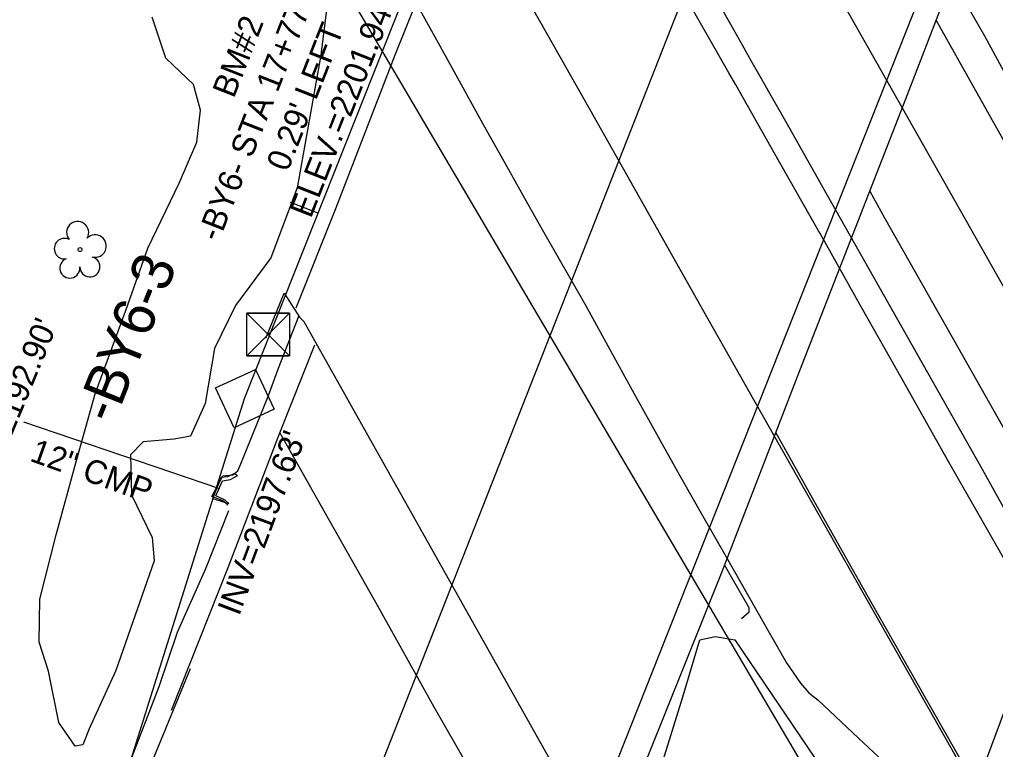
# Model space of a CAD drawing. Extents: x 945964 to 948456, y 631061 to 636061.
# Drawn here: x 946970.9 to 947135.3, y 633811 to 633934 of the extents above; entities that cross this region are included whole.
import ezdxf

# ---------------------------------------------------------------- set-up
doc = ezdxf.new("R2010")
doc.units = 0
for name, color, linetype in [('CTL Bench Mark CELL', 7, 'Continuous'), ('CTL Supplemental Horizontal and Vertical CELL', 7, 'Continuous'), ('Exist Guardrail', 7, 'Continuous'), ('Exist Horizontal Alignment', 7, 'Continuous'), ('Exist Horizontal Baseline Alignment', 7, 'Continuous'), ('Exist Horizontal Baseline Alignment Station Label', 7, 'Continuous'), ('Exist Horizontal Baseline Alignment Tick small', 7, 'Continuous'), ('Exist Roads Change in Surface', 7, 'Continuous'), ('Exist Roads Curbs', 7, 'Continuous'), ('Exist Roads EOP', 7, 'Continuous'), ('Exist Roads EOT', 7, 'Continuous'), ('Exist Structure Major Bridge WW', 7, 'Continuous'), ('Exist Structure Major Deck Tunnel Box Culvert', 7, 'Continuous'), ('Exist Structure Minor Catch Basin', 7, 'Continuous'), ('Exist Structure Minor Pipes CMP 12 Inch', 7, 'Continuous'), ('Exist Structure Minor Pipes CMP 12 Inch Invert', 7, 'Continuous'), ('Exist Structure Minor Pipes CMP 12 Inch Text', 7, 'Continuous'), ('Exist Structure Minor Pipes RCP 24 Inch', 7, 'Continuous'), ('Exist Utilities Sanitary Sewer UG Line', 7, 'Continuous'), ('Exist Utilities Telephone UG FO SUE', 7, 'Continuous'), ('Exist Vegetation Hedge Row', 7, 'Continuous'), ('Exist Vegetation Tree CELL', 7, 'Continuous'), ('Scratch_Level_5', 7, 'Continuous')]:
    doc.layers.add(name, color=color, linetype=linetype)

# ---------------------------------------------------------------- blocks, each defined once
blk = doc.blocks.new('CTL SUPPLEMENTAL HORIZONTAL AND VERTICAL')
at = {"layer": 'CTL Supplemental Horizontal and Vertical CELL'}
blk.add_line((0, 0), (0, 0), dxfattribs=at)
blk.add_lwpolyline([(-0.0735, 0.074), (0.07475, 0.074), (0.07475, -0.0745), (-0.0735, -0.0745)], close=True, dxfattribs=at)
blk = doc.blocks.new('CTL BENCH MARK')
at = {"layer": 'CTL Bench Mark CELL'}
blk.add_line((0, 0), (0, 0), dxfattribs=at)
blk.add_lwpolyline([(-0.072, 0.07175), (0.07175, 0.07175), (0.07175, -0.072), (-0.072, -0.072)], close=True, dxfattribs=at)
for points in [[(0.07175, 0.07175), (-0.072, -0.072), (-0.000125, -0.000125), (0.07175, -0.072), (-0.072, 0.07175)], [(-0.000125, -0.000125), (0.07175, 0.07175), (-0.072, 0.07175), (-0.000125, -0.000125)], [(-0.000125, -0.000125), (-0.072, -0.072), (0.07175, -0.072), (-0.000125, -0.000125)]]:
    blk.add_lwpolyline(points, dxfattribs=at)

msp = doc.modelspace()

# ---------------------------------------------------------------- linework, layer by layer
at = {"layer": 'Exist Guardrail'}
for points in [[(947379.92, 633481.81), (947369.5, 633500.97), (947353.59, 633529.09), (947338.63, 633555.45), (947326.23, 633577.53), (947311.75, 633603.27), (947298.65, 633626.41), (947286.61, 633647.67), (947275.07, 633668.11), (947263.79, 633688.07), (947251.02, 633710.76), (947236.35, 633736.7), (947221.15, 633763.38), (947204.15, 633793.65), (947187.76, 633822.78), (947171.28, 633852.16), (947157.63, 633876.42), (947140.96, 633906.1), (947126.61, 633931.62), (947125.32, 633933.93)], [(947114.13, 633905.1), (947116.64, 633900.61), (947128.98, 633878.78), (947138.92, 633861.23), (947150.57, 633840.61), (947163.11, 633818.43), (947174.75, 633797.59), (947180.53, 633787.89), (947182.73, 633784.66), (947185.2, 633780.12), (947186.88, 633776.43), (947194.79, 633762.25), (947206.28, 633741.91), (947219.49, 633718.4), (947232.56, 633695.32), (947244.05, 633674.99), (947254.45, 633656.62), (947264.65, 633638.66), (947266.91, 633634.83), (947268.37, 633632.99), (947269.99, 633629.77)], [(947092.51, 633833.08), (947093.81, 633834.19), (947093.83, 633834.84), (947091.08, 633839.64), (947089.66, 633842.11)]]:
    msp.add_lwpolyline(points, dxfattribs=at)
at = {"layer": 'Exist Horizontal Alignment'}
for p, q in [((946941.45, 633578.58), (947479.93, 634947.93)), ((948030.66, 632307.31), (947093.53, 633965.31))]:
    msp.add_line(p, q, dxfattribs=at)
at = {"layer": 'Exist Horizontal Baseline Alignment'}
for p, q in [((947008.79, 633870.13), (947172.06, 634281.32)), ((946772.39, 633118.89), (947008.79, 633870.13))]:
    msp.add_line(p, q, dxfattribs=at)
at = {"layer": 'Exist Horizontal Baseline Alignment Tick small'}
msp.add_line((947021.18, 633901.36), (947016.54, 633903.2), dxfattribs=at)
at = {"layer": 'Exist Roads Change in Surface'}
msp.add_lwpolyline([(947014.71, 633864.36), (947021.65, 633852.13), (947031.38, 633834.92), (947040.7, 633818.19), (947050.74, 633800.65), (947060.31, 633783.72)], dxfattribs=at)
at = {"layer": 'Exist Roads Curbs'}
msp.add_lwpolyline([(947005.94, 633852.16), (947005.27, 633852.85), (947003.29, 633853.62), (947005.14, 633857.1), (947006.83, 633857.28), (947007.65, 633857.93), (947008.16, 633859.14), (947012.83, 633870.65), (947014.49, 633875.25), (947017.91, 633884.05)], dxfattribs=at)
at = {"layer": 'Exist Roads EOP'}
for points in [[(947273.16, 633610.8), (947247.15, 633656.74), (947232.34, 633682.89), (947212.22, 633718.39), (947197.67, 633744.17), (947168.05, 633796.24), (947145.39, 633836.18), (947132.82, 633858.69), (947107.52, 633903.46), (947099.97, 633916.82), (947093.89, 633927.59), (947092.39, 633930.23), (947077.64, 633956.3), (947069.78, 633970.19), (947064.75, 633979.08), (947062.12, 633983.73), (947035.59, 634030.84), (947004.95, 634084.91), (946973.48, 634140.37), (946942.04, 634196.15), (946915.29, 634243.13), (946877.93, 634309.87), (946842.93, 634371.58), (946807.37, 634434.74)], [(947145.02, 633909.95), (947133.54, 633931.21), (947126.89, 633942.76)], [(947038.31, 633935.64), (947041.1, 633930.58), (947044.92, 633923.66), (947049.01, 633916.31), (947052.18, 633910.63), (947056.48, 633903.01), (947059.17, 633898.25), (947066.19, 633885.97), (947071.26, 633876.67), (947071.26, 633876.67), (947074.37, 633871.05), (947074.37, 633871.05), (947078.81, 633863.08), (947078.81, 633863.08), (947082.32, 633856.83), (947082.32, 633856.83), (947086.25, 633849.9), (947086.25, 633849.9), (947089.94, 633843.48), (947089.94, 633843.48), (947096.26, 633832.29), (947100.08, 633825.59), (947102.45, 633822.16), (947103.89, 633820.52), (947105.44, 633819.29), (947112.25, 633812.92), (947115.61, 633809.73)], [(947006.05, 633851.19), (947002.2, 633841.42), (946997.45, 633830.72), (946994.33, 633821.53), (946988.34, 633805.93), (946985.76, 633798.71), (946979.84, 633784.78), (946973.25, 633768.9), (946973.22, 633768.15), (946969.53, 633760.28)]]:
    msp.add_lwpolyline(points, dxfattribs=at)
at = {"layer": 'Exist Roads EOT'}
for points in [[(947140.85, 633835.96), (947133.51, 633848.78), (947127.22, 633859.83), (947119.61, 633873.4), (947112.68, 633885.61), (947105.77, 633897.95), (947105.52, 633898.38), (947099.15, 633909.56), (947097.96, 633911.68), (947091.59, 633922.99), (947090.41, 633925.06), (947082.66, 633938.66)], [(947057.27, 633935.97), (947059.62, 633931.81), (947066.95, 633918.83), (947073.12, 633907.91), (947086.12, 633884.85), (947098.16, 633863.65), (947114.63, 633834.5), (947126.98, 633812.66), (947139.65, 633790.29), (947150.7, 633770.72), (947164.24, 633746.56), (947172.79, 633731.35), (947185.45, 633709.01), (947199.71, 633683.79), (947212.7, 633660.91), (947218.4, 633650.82), (947227.91, 633634.02), (947235.81, 633619.97)], [(946996.49, 633817.6), (947006.02, 633841.67), (947014.71, 633864.36), (947020.62, 633879.18)], [(947314.32, 633482.12), (947303.69, 633500.88), (947291.91, 633521.61), (947282.28, 633538.71), (947271.42, 633557.81), (947261.78, 633574.88), (947251.15, 633593.72), (947239.22, 633614.73), (947228.09, 633634.46), (947217.81, 633652.59), (947207.58, 633670.63), (947198.12, 633687.54), (947187.85, 633705.81), (947177.86, 633723.68), (947167.77, 633741.49), (947155.84, 633762.61), (947145.18, 633781.37), (947134.93, 633799.64), (947123.53, 633819.69), (947112.95, 633838.27), (947104.79, 633852.86), (947098.28, 633864.4)], [(946969.62, 633753.51), (946973.32, 633757.68), (946976.06, 633764.54), (946984.27, 633785.59), (946992.28, 633806.59), (946999.7, 633824.64)]]:
    msp.add_lwpolyline(points, dxfattribs=at)
at = {"layer": 'Exist Structure Major Bridge WW'}
msp.add_lwpolyline([(947012.34, 633880.32), (947015.47, 633887.91), (947018.04, 633883.85), (947018.75, 633883.12), (947068.62, 633794.33), (947069.24, 633793.33), (947071.47, 633788.89), (947068.51, 633781.69)], dxfattribs=at)
at = {"layer": 'Exist Structure Major Deck Tunnel Box Culvert'}
for points in [[(947045.95, 633957.48), (947034.1, 633928.01), (947024.12, 633902.09), (947017.4, 633885.38)], [(947134.71, 633958.28), (947119.77, 633919.56), (947102.3, 633874.81), (947089.21, 633840.95), (947076.84, 633810.12), (947069.68, 633793.14)]]:
    msp.add_lwpolyline(points, dxfattribs=at)
at = {"layer": 'Exist Structure Minor Catch Basin'}
msp.add_line((947007.07, 633857.48), (947007.61, 633857.19), dxfattribs=at)
msp.add_lwpolyline([(947007.07, 633857.48), (947005.93, 633856.96), (947004.83, 633856.85), (947003.4, 633853.29), (947006.13, 633852.45), (947005.49, 633852.99), (947003.95, 633853.76), (947005.09, 633856.27), (947006.42, 633856.5), (947007.61, 633857.19)], dxfattribs=at)
at = {"layer": 'Exist Structure Minor Pipes CMP 12 Inch'}
msp.add_line((947004.6, 633854.92), (946971.59, 633866.17), dxfattribs=at)
at = {"layer": 'Exist Structure Minor Pipes RCP 24 Inch'}
msp.add_lwpolyline([(947189.71, 633661.02), (947014.15, 633959)], dxfattribs=at)
at = {"layer": 'Exist Utilities Sanitary Sewer UG Line'}
msp.add_lwpolyline([(947050.73, 633758.46), (947051.54, 633758.46), (947200.9, 634135.66)], dxfattribs=at)
at = {"layer": 'Exist Utilities Telephone UG FO SUE'}
msp.add_lwpolyline([(946843.75, 632861.86), (946845.45, 632875.49), (946846.87, 632959.02), (946849.9, 633021.88), (946856.09, 633093.82), (946867.01, 633168.17), (946873.26, 633207.46), (946887.9, 633278.92), (946901.4, 633327.21), (946927.15, 633399.5), (946955.33, 633464.91), (946976.87, 633502.55), (946990.39, 633526.44), (947042.99, 633595.21), (947065.95, 633626.61), (947283.34, 634211.93), (947296.03, 634240.08), (947307.13, 634250.19), (947335.86, 634268.18), (947320.62, 634317.86), (947311.2, 634351.26), (947308.67, 634385.7), (947324.73, 634436.61)], dxfattribs=at)
at = {"layer": 'Exist Vegetation Hedge Row'}
for points in [[(947023.1, 633939.79), (947021.62, 633928.02), (947017.67, 633905.68), (947013.21, 633893.86), (947007.23, 633885.84), (947003.7, 633878.59), (947002.12, 633869.32), (946999.66, 633863.78), (946996.95, 633863.27), (946991.7, 633862.84), (946989.58, 633860.66), (946989.72, 633853.9), (946993.19, 633846.72), (946993.53, 633842.81), (946987.11, 633824.29), (946982.59, 633814.47), (946981.56, 633811.79), (946980.23, 633811.56), (946977.51, 633815.53), (946975.76, 633824.2), (946974.18, 633829.1), (946974.29, 633836.33), (946977.05, 633847.18), (946980.36, 633859.3), (946983.62, 633870.96), (946989.11, 633885.91), (946992.49, 633895.51), (946997.79, 633906.44), (947000.74, 633913.33), (947001.37, 633918.75), (947000.19, 633923.05), (946995.52, 633927.53), (946993.23, 633934.43)], [(947076.31, 633799.44), (947082.64, 633819.84), (947085.49, 633829.46), (947088.08, 633830.01), (947091.41, 633829.46), (947107.42, 633805.84)]]:
    msp.add_lwpolyline(points, dxfattribs=at)
at = {"layer": 'Exist Vegetation Tree CELL'}
msp.add_line((946981.05, 633895.25), (946981.05, 633895.25), dxfattribs=at)
msp.add_circle((946981.05, 633895.25), 0.326, dxfattribs=at)
for centre, radius, start, end in [((946980.66, 633898.12), 1.86, 330.1651, 219.7134), ((946978.44, 633895.4), 1.73, 62.6636, 279.3457), ((946983.59, 633895.84), 1.9, 257.1011, 134.1999), ((946979.34, 633892.13), 1.69, 111.5671, 6.231), ((946982.72, 633892.35), 1.7, 181.2822, 74.56)]:
    msp.add_arc(centre, radius, start, end, dxfattribs=at)

# ---------------------------------------------------------------- block references
at = {"layer": 'CTL Bench Mark CELL', "xscale": 50, "yscale": 50}
msp.add_blockref('CTL BENCH MARK', (947012.75, 633880.93), dxfattribs=at)
at = {"layer": 'CTL Supplemental Horizontal and Vertical CELL', "xscale": 50, "yscale": 50, "rotation": 24.872023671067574}
msp.add_blockref('CTL SUPPLEMENTAL HORIZONTAL AND VERTICAL', (947008.79, 633870.13), dxfattribs=at)

# ---------------------------------------------------------------- texts
at = {"layer": 'Exist Horizontal Baseline Alignment Station Label'}
msp.add_text('-BY6-3', height=7, rotation=68.3008, dxfattribs=at).set_placement((946986.7, 633865.63))
at = {"layer": 'Exist Structure Minor Pipes CMP 12 Inch Invert'}
for s, rotation, p in [("INV=2192.90'", 67.5016, (946964.95, 633852.64)), ("INV=2197.63'", 69.4813, (947007.86, 633833.36))]:
    msp.add_text(s, height=4, rotation=rotation, dxfattribs=at).set_placement(p)
at = {"layer": 'Exist Structure Minor Pipes CMP 12 Inch Text'}
msp.add_text('12" CMP', height=4, rotation=340.2641, dxfattribs=at).set_placement((946972.41, 633859.68))
at = {"layer": 'Scratch_Level_5'}
for s, p in [('-BY6- STA 17+77.90', (947004.43, 633896.39)), ("ELEV.=2201.94'", (947019.96, 633900.36)), ('BM#2', (947006.97, 633920.6)), ("0.29' LEFT", (947016.07, 633908.22))]:
    msp.add_text(s, height=4, rotation=68.5313, dxfattribs=at).set_placement(p)

doc.saveas('drawing.dxf')
